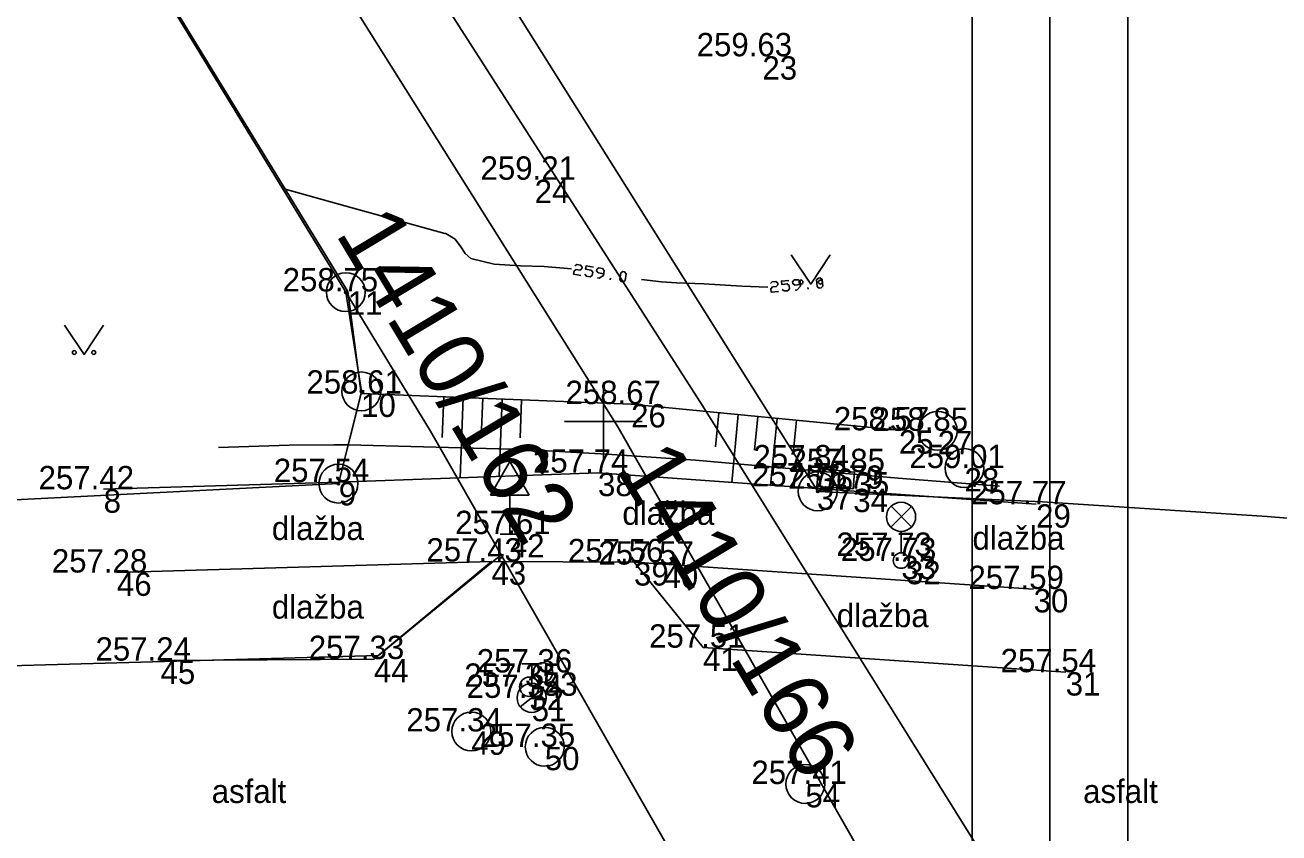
# Model space of a CAD drawing. Extents: x -771260 to -770828, y -1053564 to -1052811.
# Drawn here: x -771064.86 to -771032.63, y -1053360.58 to -1053339.81 of the extents above; entities that cross this region are included whole.
import ezdxf

# ---------------------------------------------------------------- set-up
doc = ezdxf.new("R2010")
doc.units = 0
for name, color, linetype in [('14_8_2023_krizky', 7, 'Continuous'), ('18_8_2023_ram_gs', 7, 'Continuous'), ('18_8_2023_vypln_ramu', 7, 'Continuous'), ('22_4_2022_dopr_znacka', 7, 'Continuous'), ('22_4_2022_HUP', 7, 'Continuous'), ('22_4_2022_hydrant_podz', 7, 'Continuous'), ('22_4_2022_lampa', 7, 'Continuous'), ('22_4_2022_obrubnik', 7, 'Continuous'), ('22_4_2022_plot', 7, 'Continuous'), ('22_4_2022_popis_povrchu', 7, 'Continuous'), ('22_4_2022_sachta', 7, 'Continuous'), ('22_4_2022_sachta_vod', 7, 'Continuous'), ('22_4_2022_soupe', 7, 'Continuous'), ('22_4_2022_ter_hrana', 7, 'Continuous'), ('22_4_2022_ter_srafy', 7, 'Continuous'), ('22_4_2022_vrstevnice_interval_po1m', 7, 'Continuous'), ('22_4_2022_zamereny_bod', 7, 'Continuous'), ('22_4_2022_zamereny_bod_cislo', 7, 'Continuous'), ('22_4_2022_zamereny_bod_vyska', 7, 'Continuous'), ('22_4_2022_znacka_park', 7, 'Continuous'), ('25_3_2019_krizky_JTSK', 7, 'Continuous'), ('DKM_Hranice parcel', 7, 'Continuous'), ('DKM_Parcelní čísla', 7, 'Continuous'), ('DKM_Značky bodu BP', 7, 'Continuous')]:
    doc.layers.add(name, color=color, linetype=linetype)

# ---------------------------------------------------------------- blocks, each defined once
blk = doc.blocks.new('KRIZEK')
at = {"layer": '25_3_2019_krizky_JTSK'}
for p, q in [((0, 10), (0, -10)), ((-10, 0), (10, 0))]:
    blk.add_line(p, q, dxfattribs=at)

msp = doc.modelspace()

# ---------------------------------------------------------------- linework, layer by layer
at = {"layer": '18_8_2023_ram_gs'}
for points in [[(-770830.522, -1053118.46), (-771040.522, -1053118.46), (-771040.522, -1053415.46), (-770830.522, -1053415.46)], [(-770832.522, -1053120.46), (-771038.522, -1053120.46), (-771038.522, -1053413.46), (-770832.522, -1053413.46)]]:
    msp.add_lwpolyline(points, close=True, dxfattribs=at)
at = {"layer": '18_8_2023_vypln_ramu'}
msp.add_lwpolyline([(-771040.522, -1053415.46), (-771036.522, -1053411.46), (-771036.522, -1053122.46), (-770834.522, -1053122.46), (-770830.522, -1053118.46), (-771040.522, -1053118.46)], close=True, dxfattribs=at)
at = {"layer": '22_4_2022_dopr_znacka'}
for p, q in [((-771052.404, -1053351.032), (-771052.904, -1053351.898)), ((-771052.404, -1053351.032), (-771051.904, -1053351.898)), ((-771052.904, -1053351.898), (-771051.904, -1053351.898)), ((-771052.404, -1053352.898), (-771052.404, -1053351.898)), ((-771052.654, -1053352.898), (-771052.154, -1053352.898))]:
    msp.add_line(p, q, dxfattribs=at)
at = {"layer": '22_4_2022_HUP'}
for p, q in [((-771044.509, -1053351.674), (-771044.47, -1053351.208)), ((-771044.47, -1053351.208), (-771043.543, -1053351.305)), ((-771043.543, -1053351.305), (-771043.576, -1053351.733)), ((-771043.576, -1053351.733), (-771044.509, -1053351.674))]:
    msp.add_line(p, q, dxfattribs=at)
at = {"layer": '22_4_2022_hydrant_podz'}
for p, q in [((-771052.092, -1053356.233), (-771051.592, -1053356.233)), ((-771051.842, -1053356.733), (-771051.842, -1053356.233)), ((-771052.136, -1053357.339), (-771051.546, -1053356.876))]:
    msp.add_line(p, q, dxfattribs=at)
msp.add_circle((-771051.842, -1053357.108), 0.375, dxfattribs=at)
at = {"layer": '22_4_2022_lampa'}
for p, q in [((-771042.611, -1053352.716), (-771042.083, -1053352.188)), ((-771042.075, -1053352.713), (-771042.603, -1053352.184)), ((-771042.347, -1053353.378), (-771042.347, -1053352.828))]:
    msp.add_line(p, q, dxfattribs=at)
for centre, radius in [((-771042.347, -1053352.453), 0.375), ((-771042.347, -1053353.578), 0.2)]:
    msp.add_circle(centre, radius, dxfattribs=at)
at = {"layer": '22_4_2022_obrubnik'}
for p, q in [((-771056.8, -1053351.561), (-771050.138, -1053351.322)), ((-771050.138, -1053351.322), (-771038.876, -1053352.132)), ((-771052.876, -1053353.603), (-771062.505, -1053353.886)), ((-771055.9, -1053356.11), (-771052.876, -1053353.603)), ((-771049.211, -1053353.621), (-771052.876, -1053353.603)), ((-771038.939, -1053354.31), (-771049.211, -1053353.621)), ((-771049.211, -1053353.621), (-771047.436, -1053355.817)), ((-771047.436, -1053355.817), (-771038.115, -1053356.448)), ((-771061.383, -1053356.15), (-771055.9, -1053356.11))]:
    msp.add_line(p, q, dxfattribs=at)
at = {"layer": '22_4_2022_plot'}
for p, q in [((-771056.571, -1053346.66), (-771061.246, -1053339.02)), ((-771056.227, -1053349.287), (-771056.571, -1053346.66)), ((-771056.8, -1053351.561), (-771056.227, -1053349.287)), ((-771062.846, -1053351.747), (-771056.8, -1053351.561))]:
    msp.add_line(p, q, dxfattribs=at)
at = {"layer": '22_4_2022_sachta'}
for centre in [(-771040.717, -1053351.201), (-771053.393, -1053357.972), (-771051.506, -1053358.367), (-771044.807, -1053359.322)]:
    msp.add_circle(centre, 0.5, dxfattribs=at)
at = {"layer": '22_4_2022_sachta_vod'}
msp.add_circle((-771041.406, -1053350.244), 0.5, dxfattribs=at)
at = {"layer": '22_4_2022_soupe'}
for centre in [(-771051.555, -1053356.455), (-771051.902, -1053356.823)]:
    msp.add_circle(centre, 0.25, dxfattribs=at)
at = {"layer": '22_4_2022_ter_hrana'}
for p, q in [((-771056.227, -1053349.287), (-771049.286, -1053349.556)), ((-771049.286, -1053349.556), (-771042.404, -1053350.23))]:
    msp.add_line(p, q, dxfattribs=at)
at = {"layer": '22_4_2022_ter_srafy'}
for p, q in [((-771054.101, -1053349.369), (-771054.142, -1053350.418)), ((-771053.602, -1053349.388), (-771053.681, -1053351.449)), ((-771053.102, -1053349.408), (-771053.141, -1053350.419)), ((-771052.602, -1053349.427), (-771052.679, -1053351.413)), ((-771052.103, -1053349.446), (-771052.14, -1053350.421)), ((-771047.028, -1053349.777), (-771047.114, -1053350.655)), ((-771046.531, -1053349.825), (-771046.701, -1053351.569)), ((-771046.033, -1053349.874), (-771046.118, -1053350.739)), ((-771045.535, -1053349.923), (-771045.704, -1053351.64)), ((-771045.038, -1053349.972), (-771045.121, -1053350.824))]:
    msp.add_line(p, q, dxfattribs=at)
at = {"layer": '22_4_2022_vrstevnice_interval_po1m'}
for points in [[(-771058.227, -1053344.02), (-771058.227, -1053344.02)], [(-771058.227, -1053344.02), (-771058.178, -1053344.034), (-771056.643, -1053344.464), (-771054.074, -1053345.168), (-771054.053, -1053345.174), (-771053.812, -1053345.313), (-771053.66, -1053345.518), (-771053.551, -1053345.688), (-771053.406, -1053345.81), (-771053.403, -1053345.812), (-771052.805, -1053345.956), (-771052.128, -1053346.005), (-771051.525, -1053346.019), (-771050.815, -1053346.081)], [(-771056.643, -1053344.464), (-771056.643, -1053344.464)], [(-771054.053, -1053345.174), (-771054.053, -1053345.174)], [(-771053.812, -1053345.313), (-771053.812, -1053345.313)], [(-771053.66, -1053345.518), (-771053.66, -1053345.518)], [(-771053.551, -1053345.688), (-771053.551, -1053345.688)], [(-771053.403, -1053345.812), (-771053.403, -1053345.812)], [(-771052.805, -1053345.956), (-771052.805, -1053345.956)], [(-771052.128, -1053346.005), (-771052.128, -1053346.005)], [(-771051.525, -1053346.019), (-771051.525, -1053346.019)], [(-771050.732, -1053346.006), (-771050.678, -1053345.97), (-771050.584, -1053345.985), (-771050.543, -1053346.035), (-771050.55, -1053346.077), (-771050.603, -1053346.113), (-771050.698, -1053346.099), (-771050.751, -1053346.134), (-771050.764, -1053346.22), (-771050.576, -1053346.249)], [(-771050.475, -1053346.22), (-771050.434, -1053346.27), (-771050.34, -1053346.285), (-771050.287, -1053346.249), (-771050.273, -1053346.164), (-771050.314, -1053346.113), (-771050.455, -1053346.092), (-771050.442, -1053346.006), (-771050.254, -1053346.035)], [(-771050.152, -1053346.314), (-771050.105, -1053346.321), (-771049.997, -1053346.25), (-771049.978, -1053346.121), (-771050.018, -1053346.071), (-771050.112, -1053346.057), (-771050.166, -1053346.092), (-771050.173, -1053346.135), (-771050.132, -1053346.185), (-771049.991, -1053346.207)], [(-771049.539, -1053346.407), (-771049.58, -1053346.357), (-771049.554, -1053346.186), (-771049.5, -1053346.15), (-771049.453, -1053346.158), (-771049.412, -1053346.208), (-771049.438, -1053346.379), (-771049.492, -1053346.415), (-771049.539, -1053346.407)], [(-771049.822, -1053346.364), (-771049.815, -1053346.321)], [(-771049.019, -1053346.355), (-771049.019, -1053346.355)], [(-771049.019, -1053346.355), (-771048.508, -1053346.41), (-771048.118, -1053346.436), (-771048.108, -1053346.436), (-771047.416, -1053346.468), (-771046.442, -1053346.528), (-771045.769, -1053346.552)], [(-771048.508, -1053346.41), (-771048.508, -1053346.41)], [(-771048.118, -1053346.436), (-771048.118, -1053346.436)], [(-771047.416, -1053346.468), (-771047.416, -1053346.468)], [(-771045.705, -1053346.46), (-771045.661, -1053346.413), (-771045.566, -1053346.405), (-771045.515, -1053346.445), (-771045.511, -1053346.488), (-771045.555, -1053346.535), (-771045.65, -1053346.543), (-771045.694, -1053346.59), (-771045.687, -1053346.676), (-771045.497, -1053346.661)], [(-771045.406, -1053346.61), (-771045.355, -1053346.649), (-771045.26, -1053346.641), (-771045.216, -1053346.594), (-771045.223, -1053346.508), (-771045.274, -1053346.468), (-771045.416, -1053346.48), (-771045.423, -1053346.394), (-771045.233, -1053346.378)], [(-771045.07, -1053346.626), (-771045.022, -1053346.622), (-771044.934, -1053346.528), (-771044.945, -1053346.398), (-771044.996, -1053346.359), (-771045.091, -1053346.366), (-771045.135, -1053346.414), (-771045.131, -1053346.457), (-771045.08, -1053346.496), (-771044.938, -1053346.484)], [(-771044.452, -1053346.575), (-771044.503, -1053346.536), (-771044.517, -1053346.363), (-771044.473, -1053346.316), (-771044.426, -1053346.312), (-771044.375, -1053346.351), (-771044.361, -1053346.524), (-771044.405, -1053346.571), (-771044.452, -1053346.575)], [(-771046.442, -1053346.528), (-771046.442, -1053346.528)], [(-771044.737, -1053346.598), (-771044.741, -1053346.555)], [(-771059.896, -1053350.674), (-771058.077, -1053350.616), (-771056.924, -1053350.6), (-771056.572, -1053350.601), (-771056.558, -1053350.602), (-771052.048, -1053350.722), (-771051.911, -1053350.73), (-771049.914, -1053350.843), (-771049.907, -1053350.844), (-771047.764, -1053350.987), (-771047.63, -1053350.996), (-771042.419, -1053351.46), (-771039.813, -1053351.669)], [(-771059.896, -1053350.674), (-771059.896, -1053350.674)], [(-771058.077, -1053350.616), (-771058.077, -1053350.616)], [(-771056.924, -1053350.6), (-771056.924, -1053350.6)], [(-771056.572, -1053350.601), (-771056.572, -1053350.601)], [(-771052.048, -1053350.722), (-771052.048, -1053350.722)], [(-771049.914, -1053350.843), (-771049.914, -1053350.843)], [(-771047.63, -1053350.996), (-771047.63, -1053350.996)], [(-771042.419, -1053351.46), (-771042.419, -1053351.46)]]:
    msp.add_lwpolyline(points, dxfattribs=at)
at = {"layer": '22_4_2022_zamereny_bod'}
for p, q in [((-771045.911, -1053340.616), (-771045.911, -1053340.616)), ((-771051.766, -1053343.789), (-771051.766, -1053343.789)), ((-771056.571, -1053346.66), (-771056.571, -1053346.66)), ((-771056.227, -1053349.287), (-771056.227, -1053349.287)), ((-771049.286, -1053349.556), (-771049.286, -1053349.556)), ((-771042.404, -1053350.23), (-771042.404, -1053350.23)), ((-771041.406, -1053350.244), (-771041.406, -1053350.244)), ((-771050.138, -1053351.322), (-771050.138, -1053351.322)), ((-771044.47, -1053351.208), (-771044.47, -1053351.208)), ((-771043.543, -1053351.305), (-771043.543, -1053351.305)), ((-771040.717, -1053351.201), (-771040.717, -1053351.201)), ((-771056.8, -1053351.561), (-771056.8, -1053351.561)), ((-771062.846, -1053351.747), (-771062.846, -1053351.747)), ((-771044.509, -1053351.674), (-771044.509, -1053351.674)), ((-771043.576, -1053351.733), (-771043.576, -1053351.733)), ((-771038.876, -1053352.132), (-771038.876, -1053352.132)), ((-771052.404, -1053352.898), (-771052.404, -1053352.898)), ((-771042.339, -1053353.457), (-771042.339, -1053353.457)), ((-771042.222, -1053353.587), (-771042.222, -1053353.587)), ((-771062.505, -1053353.886), (-771062.505, -1053353.886)), ((-771052.876, -1053353.603), (-771052.876, -1053353.603)), ((-771049.211, -1053353.621), (-771049.211, -1053353.621)), ((-771048.455, -1053353.681), (-771048.455, -1053353.681)), ((-771038.939, -1053354.31), (-771038.939, -1053354.31)), ((-771047.436, -1053355.817), (-771047.436, -1053355.817)), ((-771061.383, -1053356.15), (-771061.383, -1053356.15)), ((-771055.9, -1053356.11), (-771055.9, -1053356.11)), ((-771051.555, -1053356.455), (-771051.555, -1053356.455)), ((-771038.115, -1053356.448), (-771038.115, -1053356.448)), ((-771051.902, -1053356.823), (-771051.902, -1053356.823)), ((-771051.842, -1053357.108), (-771051.842, -1053357.108)), ((-771053.393, -1053357.972), (-771053.393, -1053357.972)), ((-771051.506, -1053358.367), (-771051.506, -1053358.367)), ((-771044.807, -1053359.322), (-771044.807, -1053359.322))]:
    msp.add_line(p, q, dxfattribs=at)
at = {"layer": '22_4_2022_znacka_park'}
for points in [[(-771045.17, -1053345.72), (-771044.67, -1053346.47), (-771044.17, -1053345.72)], [(-771063.85, -1053347.53), (-771063.35, -1053348.28), (-771062.85, -1053347.53)]]:
    msp.add_lwpolyline(points, dxfattribs=at)
for centre in [(-771044.92, -1053346.42), (-771044.42, -1053346.42), (-771063.6, -1053348.23), (-771063.1, -1053348.23)]:
    msp.add_circle(centre, 0.05, dxfattribs=at)
at = {"layer": 'DKM_Hranice parcel'}
msp.add_line((-771044.49, -1053351.8), (-771060.57, -1053326.21), dxfattribs=at)
for points in [[(-771052.58, -1053353.51), (-771052.72, -1053353.51), (-771055.78, -1053356.02), (-771073.82, -1053356.52), (-771091.31, -1053358.07), (-771113.44, -1053361.51), (-771130.6, -1053365.46), (-771143.48, -1053368.93), (-771156.62, -1053373.29), (-771169.24, -1053378.06), (-771181.81, -1053383.19), (-771186.16, -1053383.15), (-771190.19, -1053380.88), (-771192.42, -1053377.58), (-771218.46, -1053327.01), (-771219.54, -1053322.62), (-771219.14, -1053320.1), (-771217.59, -1053316.97), (-771214.46, -1053314.62), (-771154.25, -1053289.21)], [(-771024.51, -1053387.11), (-771028.04, -1053381.86), (-771035.69, -1053372.38), (-771042.83, -1053362.06), (-771049.63, -1053350.14), (-771056.82, -1053338.69), (-771064.72, -1053328.04), (-771067.15, -1053326.13)], [(-771035.44, -1053368.78), (-771040.54, -1053360.69), (-771047.44, -1053349.61), (-771056.12, -1053336.07), (-771061.77, -1053326.24)], [(-771056.62, -1053346.68), (-771061.29, -1053339.02), (-771068.53, -1053328.85), (-771069.88, -1053327.25)], [(-771086.2, -1053353.08), (-771056.81, -1053351.6), (-771056.22, -1053349.23), (-771056.62, -1053346.68)], [(-771052.58, -1053353.51), (-771054.44, -1053350.25), (-771056.62, -1053346.68)], [(-771002.68, -1053356.04), (-771008.397, -1053355.145), (-771014.128, -1053354.35), (-771019.871, -1053353.653), (-771021.414, -1053353.483), (-771027.172, -1053352.913), (-771032.938, -1053352.442), (-771038.712, -1053352.071), (-771044.49, -1053351.8)], [(-771047.63, -1053362.03), (-771048.15, -1053361.26), (-771052.58, -1053353.51)]]:
    msp.add_lwpolyline(points, dxfattribs=at)
at = {"layer": 'DKM_Značky bodu BP'}
for centre, radius in [((-771056.62, -1053346.68), 0.5), ((-771056.62, -1053346.68), 0.0303), ((-771056.22, -1053349.23), 0.5), ((-771056.22, -1053349.23), 0.0303), ((-771056.81, -1053351.6), 0.5), ((-771044.49, -1053351.8), 0.5), ((-771056.81, -1053351.6), 0.0303), ((-771044.49, -1053351.8), 0.0303)]:
    msp.add_circle(centre, radius, dxfattribs=at)

# ---------------------------------------------------------------- block references
at = {"layer": '14_8_2023_krizky', "xscale": 0.1, "yscale": 0.10000000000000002}
msp.add_blockref('KRIZEK', (-771050, -1053350), dxfattribs=at)

# ---------------------------------------------------------------- texts
at = {"layer": '22_4_2022_popis_povrchu'}
for s, p in [('dlažba', (-771049.511, -1053352.66)), ('dlažba', (-771058.521, -1053353.05)), ('dlažba', (-771040.511, -1053353.3)), ('dlažba', (-771058.521, -1053355.07)), ('dlažba', (-771044.001, -1053355.29)), ('asfalt', (-771060.067, -1053359.81)), ('asfalt', (-771037.667, -1053359.81))]:
    msp.add_text(s, height=0.6, dxfattribs=at).set_placement(p)
at = {"layer": '22_4_2022_zamereny_bod_cislo'}
for s, p in [('23', (-771045.911, -1053341.216)), ('24', (-771051.766, -1053344.389)), ('11', (-771056.571, -1053347.26)), ('10', (-771056.227, -1053349.887)), ('26', (-771049.286, -1053350.156)), ('25', (-771042.404, -1053350.83)), ('27', (-771041.406, -1053350.844)), ('38', (-771050.138, -1053351.922)), ('36', (-771044.47, -1053351.808)), ('35', (-771043.543, -1053351.905)), ('28', (-771040.717, -1053351.801)), ('9', (-771056.8, -1053352.161)), ('8', (-771062.846, -1053352.347)), ('37', (-771044.509, -1053352.274)), ('34', (-771043.576, -1053352.333)), ('29', (-771038.876, -1053352.732)), ('42', (-771052.404, -1053353.498)), ('33', (-771042.339, -1053354.057)), ('32', (-771042.222, -1053354.187)), ('46', (-771062.505, -1053354.486)), ('43', (-771052.876, -1053354.203)), ('39', (-771049.211, -1053354.221)), ('40', (-771048.455, -1053354.281)), ('30', (-771038.939, -1053354.91)), ('41', (-771047.436, -1053356.417)), ('45', (-771061.383, -1053356.75)), ('44', (-771055.9, -1053356.71)), ('53', (-771051.555, -1053357.055)), ('31', (-771038.115, -1053357.048)), ('52', (-771051.902, -1053357.423)), ('51', (-771051.842, -1053357.708)), ('49', (-771053.393, -1053358.572)), ('50', (-771051.506, -1053358.967)), ('54', (-771044.807, -1053359.922))]:
    msp.add_text(s, height=0.6, dxfattribs=at).set_placement(p)
at = {"layer": '22_4_2022_zamereny_bod_vyska'}
for s, p in [('259.63 ', (-771047.602, -1053340.616)), ('259.21 ', (-771053.157, -1053343.789)), ('258.75 ', (-771058.243, -1053346.66)), ('258.61 ', (-771057.632, -1053349.287)), ('258.67 ', (-771050.974, -1053349.556)), ('258.57 ', (-771044.076, -1053350.23)), ('258.85 ', (-771043.078, -1053350.244)), ('257.84 ', (-771046.142, -1053351.208)), ('259.01 ', (-771042.134, -1053351.201)), ('257.54 ', (-771058.472, -1053351.561)), ('257.74 ', (-771051.81, -1053351.322)), ('257.85 ', (-771045.215, -1053351.305)), ('257.42 ', (-771064.518, -1053351.747)), ('257.78 ', (-771046.181, -1053351.674)), ('257.79 ', (-771045.252, -1053351.733)), ('257.77 ', (-771040.548, -1053352.132)), ('257.61 ', (-771053.809, -1053352.898)), ('257.73 ', (-771044.011, -1053353.457)), ('257.43 ', (-771054.548, -1053353.603)), ('257.56 ', (-771050.911, -1053353.621)), ('257.57 ', (-771050.127, -1053353.681)), ('257.73 ', (-771043.894, -1053353.587)), ('257.28 ', (-771064.177, -1053353.886)), ('257.59 ', (-771040.615, -1053354.31)), ('257.33 ', (-771057.572, -1053356.11)), ('257.51 ', (-771048.824, -1053355.817)), ('257.24 ', (-771063.055, -1053356.15)), ('257.36 ', (-771053.255, -1053356.455)), ('257.54 ', (-771039.787, -1053356.448)), ('257.35 ', (-771053.574, -1053356.823)), ('257.34 ', (-771053.514, -1053357.108)), ('257.34 ', (-771055.065, -1053357.972)), ('257.35 ', (-771053.178, -1053358.367)), ('257.41 ', (-771046.195, -1053359.322))]:
    msp.add_text(s, height=0.6, dxfattribs=at).set_placement(p)
at = {"layer": 'DKM_Parcelní čísla'}
for s, p in [('1410/162', (-771056.908, -1053345.167)), ('1410/166', (-771049.7, -1053351.201))]:
    msp.add_text(s, height=1.7, rotation=301, dxfattribs=at).set_placement(p)

doc.saveas('drawing.dxf')
